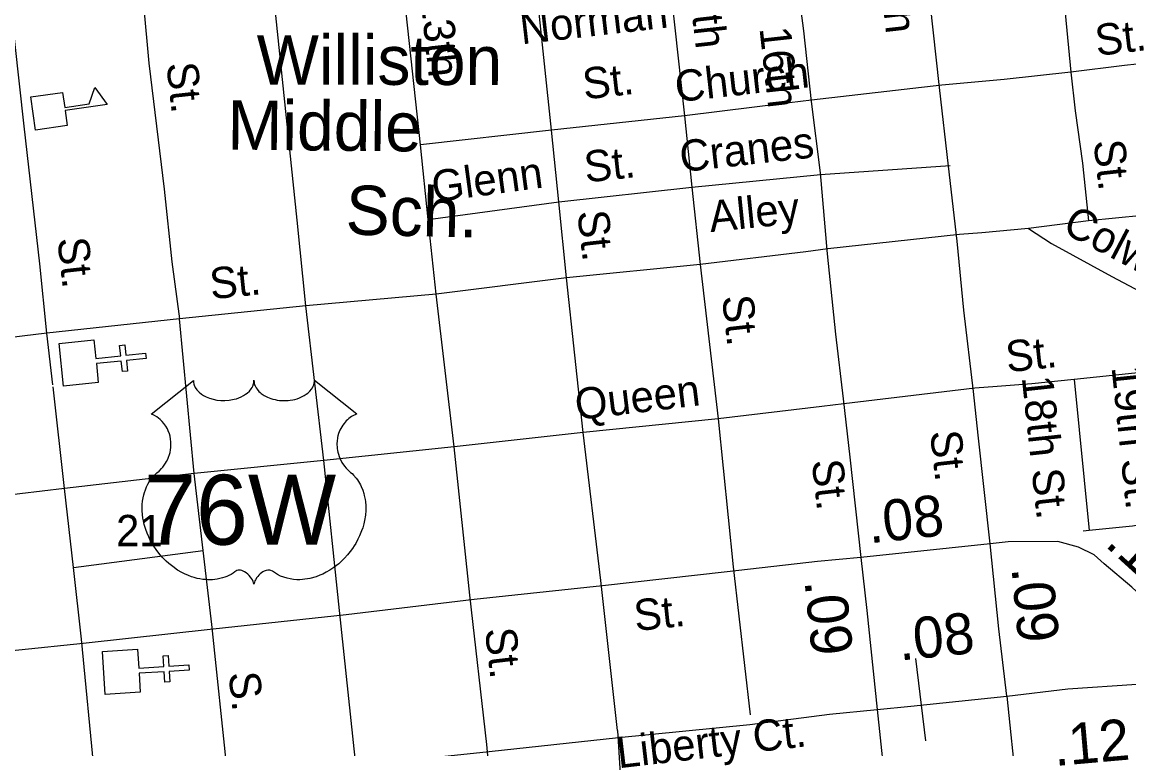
# Model space of a CAD drawing. Extents: x 2290055 to 2389491, y 66597 to 237875.
# Drawn here: x 2321593 to 2324958, y 174731 to 176940 of the extents above; entities that cross this region are included whole.
import ezdxf

# ---------------------------------------------------------------- set-up
doc = ezdxf.new("R2010")
doc.units = 0
for name, color, linetype in [('Exist Cultural Church CELL', 7, 'Continuous'), ('Exist Cultural Educational Facility Middle CELL', 7, 'Continuous'), ('Exist Cultural Educational Facility Middle Label', 7, 'Continuous'), ('Exist Road Non-System Type 51', 7, 'Continuous'), ('Exist Road Non-System Type 51 Label', 7, 'Continuous'), ('Exist Road Primary US Label', 7, 'Continuous'), ('Exist Road Primary US Mileage Hundredths English Label', 7, 'Continuous'), ('Exist Road Primary US Shield CELL', 7, 'Continuous'), ('Exist Road Primary US Shield Number Label', 7, 'Continuous'), ('Exist Road Primary US Structure Ovrhead Sign CELL', 7, 'Continuous'), ('Exist Road Primary US UnDivided 4 Lane Attributed', 7, 'Continuous'), ('Exist Road Secondary Mileage Hundredths English Label', 7, 'Continuous'), ('Exist Road Secondary Type 51 Divided Attributed', 7, 'Continuous'), ('Exist Road Secondary Type 51 Label', 7, 'Continuous')]:
    doc.layers.add(name, color=color, linetype=linetype)

msp = doc.modelspace()

# ---------------------------------------------------------------- linework, layer by layer
at = {"layer": 'Exist Cultural Church CELL'}
for points in [[(2321810.8, 175974.6), (2321816.7, 175917.9), (2321892.5, 175925.8), (2321889.2, 175957.6), (2321905.1, 175959.2), (2321908.3, 175927.4), (2321968.2, 175933.6), (2321969.8, 175917.7), (2321910, 175911.5), (2321913.3, 175879.6), (2321897.4, 175878), (2321894.1, 175909.8), (2321818.4, 175902), (2321824.2, 175844.6), (2321718.3, 175833.7), (2321704.9, 175963.6)], [(2321943.4, 175033.8), (2321947.1, 174977), (2322023.1, 174981.8), (2322021.1, 175013.7), (2322037, 175014.7), (2322039, 174982.8), (2322099.1, 174986.5), (2322100.1, 174970.5), (2322040, 174966.8), (2322042, 174934.8), (2322026.1, 174933.8), (2322024.1, 174965.8), (2321948.1, 174961), (2321951.6, 174903.5), (2321845.3, 174896.8), (2321837.2, 175027.2)]]:
    msp.add_lwpolyline(points, close=True, dxfattribs=at)
at = {"layer": 'Exist Cultural Educational Facility Middle CELL'}
msp.add_lwpolyline([(2321618.7, 176712.7), (2321715.6, 176726.5), (2321722.1, 176681), (2321796.5, 176691.6), (2321813.8, 176741.6), (2321850.7, 176689.6), (2321723.5, 176671.5), (2321730, 176625.9), (2321633.1, 176612)], close=True, dxfattribs=at)
at = {"layer": 'Exist Road Non-System Type 51'}
for p, q in [((2323554.1, 177129.4), (2323607, 176655.3)), ((2323202.4, 176611.4), (2323151.7, 177087.2)), ((2322804.1, 176567.4), (2322753.2, 177039.6)), ((2324389.3, 176748.3), (2323993, 176702.4)), ((2324456.7, 176754.5), (2324389.3, 176748.3)), ((2323925.9, 176694.2), (2323607, 176655.3)), ((2323993, 176702.4), (2323925.9, 176694.2)), ((2323607, 176655.3), (2323202.4, 176611.4)), ((2323607, 176655.3), (2323629.3, 176437.9)), ((2323202.4, 176611.4), (2322804.1, 176567.4)), ((2323225.1, 176394), (2323202.4, 176611.4)), ((2322827.2, 176340.2), (2322804.1, 176567.4)), ((2323225.1, 176394), (2323629.3, 176437.9)), ((2323629.3, 176437.9), (2323654.7, 176203)), ((2322827.2, 176340.2), (2323225.1, 176394)), ((2323248, 176162.9), (2323225.1, 176394)), ((2322851.9, 176113.1), (2322827.2, 176340.2)), ((2324835.9, 176335.7), (2324652.7, 176312.4)), ((2324443.4, 176294.2), (2324043.1, 176250.5)), ((2324510.8, 176300.1), (2324443.4, 176294.2)), ((2324652.7, 176312.4), (2324510.8, 176300.1)), ((2323975.9, 176242.3), (2323654.7, 176203)), ((2324043.1, 176250.5), (2323975.9, 176242.3)), ((2323654.7, 176203), (2323248, 176162.9)), ((2323654.7, 176203), (2323709.4, 175734.8)), ((2323248, 176162.9), (2322851.9, 176113.1)), ((2323298.8, 175692.6), (2323248, 176162.9)), ((2322851.9, 176113.1), (2322455.2, 176077.4)), ((2322906.4, 175649.2), (2322851.9, 176113.1)), ((2322455.2, 176077.4), (2322070.8, 176038.2)), ((2322509.9, 175607.6), (2322455.2, 176077.4)), ((2322070.8, 176038.2), (2321668.2, 175994.4)), ((2322115.4, 175568), (2322070.8, 176038.2)), ((2321668.2, 175994.4), (2321282.1, 175948.9)), ((2321685.8, 175837.8), (2321668.2, 175994.4)), ((2321721.1, 175522.2), (2321686.5, 175831.2)), ((2324489.7, 175827.7), (2324091.5, 175780.1)), ((2324557.2, 175832.8), (2324489.7, 175827.7)), ((2324024.4, 175772.2), (2323709.4, 175734.8)), ((2324091.5, 175780.1), (2324024.4, 175772.2)), ((2323709.4, 175734.8), (2323298.8, 175692.6)), ((2323709.4, 175734.8), (2323755.1, 175284.7)), ((2323298.8, 175692.6), (2322906.4, 175649.2)), ((2323352.7, 175242.9), (2323298.8, 175692.6)), ((2322906.4, 175649.2), (2322509.9, 175607.6)), ((2322954.1, 175198.9), (2322906.4, 175649.2)), ((2322509.9, 175607.6), (2322115.4, 175568)), ((2322557.9, 175151.3), (2322509.9, 175607.6)), ((2322115.4, 175568), (2321721.1, 175522.2)), ((2322143, 175334.4), (2322115.4, 175568)), ((2321721.1, 175522.2), (2321330.7, 175476.9)), ((2321748.4, 175282.4), (2321721.1, 175522.2)), ((2322169.6, 175109.7), (2322143, 175334.4)), ((2321773.3, 175064.2), (2321748.4, 175282.4)), ((2323755.1, 175284.7), (2323807, 174834.5)), ((2323402.6, 174786.7), (2323352.7, 175242.9)), ((2323006.2, 174744.7), (2322954.1, 175198.9)), ((2322605.8, 174703), (2322557.9, 175151.3)), ((2322217.4, 174655.8), (2322169.6, 175109.7)), ((2321817.1, 174613.7), (2321773.3, 175064.2)), ((2323402.6, 174786.7), (2323412.8, 174628.9)), ((2323048.7, 174276.4), (2323006.2, 174744.7))]:
    msp.add_line(p, q, dxfattribs=at)
for points in [[(2322455.2, 176077.4), (2322428.8, 176338.6), (2322396.5, 176649.4), (2322354.4, 177058), (2322312.8, 177454.4)], [(2321924, 177417), (2321946.4, 177159.6), (2321978.1, 176815), (2322025, 176432.5), (2322047.9, 176211.6), (2322070.8, 176038.2)], [(2321668.2, 175994.4), (2321646.1, 176205.5), (2321599.3, 176623.7), (2321556.1, 177010.3), (2321519.7, 177374.8)], [(2324729.2, 177263.9), (2324737.4, 177156.2), (2324764.9, 176967.3), (2324781.9, 176787.8)], [(2325094.5, 176824.1), (2324945.2, 176808.4), (2324781.9, 176787.8)], [(2324781.9, 176787.8), (2324578.6, 176765.6), (2324456.7, 176754.5)], [(2324781.9, 176787.8), (2324794.7, 176670.1), (2324816.8, 176511.2), (2324835.9, 176335.7)], [(2324020.3, 176476.9), (2324414.9, 176503.9)], [(2323629.3, 176437.9), (2324020.3, 176476.9)], [(2325142.7, 176369.8), (2324999.3, 176352.4), (2324835.9, 176335.7)], [(2324652.7, 176312.4), (2324722.4, 176267.2), (2324906.6, 176166.5), (2325027.2, 176103.4), (2325139.5, 176043.8)], [(2325034, 175883.4), (2324976.3, 175873.3), (2324791.5, 175854.1)], [(2324791.5, 175854.1), (2324663.5, 175840.9), (2324557.2, 175832.8)], [(2324791.5, 175854.1), (2324837.2, 175394.7)], [(2325065.9, 175424.6), (2324968.7, 175408.6), (2324837.2, 175394.7)], [(2324837.2, 175394.7), (2324819.1, 175392.8)], [(2321748.4, 175282.4), (2322143, 175334.4)]]:
    msp.add_lwpolyline(points, dxfattribs=at)
at = {"layer": 'Exist Road Primary US Shield CELL'}
msp.add_lwpolyline([(2322113.6, 175851.1), (2322114, 175845.8), (2322115.2, 175839.5), (2322116.2, 175836.2), (2322119.2, 175830), (2322124.1, 175822.6), (2322130.9, 175815.4), (2322138.5, 175809.1), (2322143.7, 175805.7), (2322152.5, 175801), (2322162.4, 175796.9), (2322173.5, 175793.7), (2322184.8, 175791.4), (2322197.2, 175790), (2322209.4, 175789.8), (2322222.6, 175790.8), (2322237.2, 175793.6), (2322244, 175795.3), (2322251.5, 175797.9), (2322258.5, 175800.8), (2322266.2, 175804.9), (2322272.3, 175808.9), (2322277.1, 175812.4), (2322284, 175818.9), (2322289.4, 175825.7), (2322291.7, 175829.4), (2322293.7, 175833.1), (2322296.3, 175840.8), (2322297.1, 175844.3), (2322297.6, 175851.4), (2322298.1, 175845.4), (2322298.7, 175841.7), (2322299.7, 175838), (2322301.2, 175834.2), (2322303.9, 175828.7), (2322307, 175824.1), (2322312.7, 175817.4), (2322316.3, 175814), (2322319.5, 175811.4), (2322328.3, 175805.4), (2322338.5, 175800.2), (2322343.5, 175798), (2322348.7, 175796.2), (2322355.2, 175794.2), (2322362, 175792.6), (2322368.6, 175791.5), (2322375.5, 175790.5), (2322382.5, 175789.9), (2322388.2, 175789.8), (2322395.2, 175789.9), (2322401.6, 175790.2), (2322408.2, 175791), (2322415.5, 175792.2), (2322421.4, 175793.5), (2322429.1, 175795.6), (2322436.1, 175798.1), (2322442.2, 175800.7), (2322450.2, 175804.9), (2322456.7, 175808.9), (2322461.4, 175812.7), (2322467, 175817.9), (2322472.3, 175824.1), (2322475.4, 175828.5), (2322477.6, 175833.2), (2322479.7, 175838), (2322480.9, 175843.2), (2322481.5, 175847.7), (2322481.7, 175851.5), (2322610.3, 175749.1), (2322607.2, 175747.9), (2322600.3, 175744.5), (2322594.7, 175741.2), (2322585.9, 175735), (2322582.1, 175731.6), (2322578.3, 175728), (2322574.8, 175724.2), (2322571.7, 175720.6), (2322568, 175715.5), (2322564.6, 175710.3), (2322561.4, 175704.6), (2322559, 175699.7), (2322555, 175689.3), (2322553.1, 175682.8), (2322551.9, 175677.2), (2322550.4, 175665.8), (2322550, 175660.3), (2322550, 175654.9), (2322550.3, 175649.2), (2322550.8, 175643.7), (2322551.8, 175638), (2322552.7, 175633), (2322554.3, 175626.9), (2322556.6, 175619.7), (2322559.4, 175612.8), (2322565.3, 175601.6), (2322572.9, 175590.2), (2322578.3, 175583.9), (2322583.6, 175578.4), (2322591.5, 175571.7), (2322595.8, 175567.9), (2322600.7, 175563), (2322608.8, 175553.6), (2322612.1, 175549.2), (2322615.4, 175544.3), (2322618.4, 175539.2), (2322621.4, 175533.7), (2322623.9, 175528.9), (2322628.4, 175517.9), (2322631.7, 175507.2), (2322633.2, 175501.6), (2322635.6, 175488.9), (2322636.5, 175482.7), (2322637.5, 175470.4), (2322637.5, 175455.5), (2322636.4, 175441.4), (2322633.7, 175424.9), (2322631.5, 175415), (2322628.2, 175403.5), (2322624.9, 175393.6), (2322619, 175378.9), (2322613.8, 175368.3), (2322607, 175355.8), (2322602.4, 175348.3), (2322597, 175340.2), (2322590.3, 175331), (2322582.4, 175321.1), (2322572.9, 175310.7), (2322565.2, 175303), (2322555.2, 175294), (2322549.1, 175289), (2322540.4, 175282.5), (2322528.6, 175274.6), (2322516.9, 175267.8), (2322507, 175262.7), (2322498.1, 175258.9), (2322486.7, 175254.6), (2322467.8, 175249.4), (2322460.9, 175247.9), (2322452.7, 175246.7), (2322445, 175245.9), (2322437.5, 175245.5), (2322427.5, 175245.5), (2322417.6, 175246.2), (2322408.1, 175247.6), (2322398.3, 175249.7), (2322388.1, 175252.7), (2322378.8, 175256.4), (2322369.4, 175261), (2322353.5, 175271), (2322348.9, 175273.5), (2322346.3, 175274.1), (2322340.1, 175274.4), (2322334.4, 175273.2), (2322328.4, 175270.9), (2322324.9, 175269), (2322320.1, 175265.9), (2322316.5, 175263), (2322312.1, 175258.8), (2322309, 175255.3), (2322306.7, 175252.6), (2322302.2, 175245.5), (2322300.6, 175242.1), (2322299, 175237.8), (2322297.5, 175231.4), (2322295.5, 175239.5), (2322293.1, 175244.8), (2322290.4, 175249.4), (2322287.5, 175253.4), (2322283.1, 175258.6), (2322279, 175262.4), (2322274.2, 175266.4), (2322269, 175269.5), (2322264.9, 175271.6), (2322261.1, 175273.1), (2322256.4, 175274.2), (2322252.6, 175274.5), (2322249.5, 175274.4), (2322245.2, 175273.5), (2322239.4, 175269.3), (2322233.9, 175265.5), (2322227.9, 175261.7), (2322220.8, 175257.9), (2322215.5, 175255.5), (2322209.3, 175253.1), (2322202, 175250.7), (2322194.1, 175248.6), (2322186, 175247), (2322178.9, 175245.9), (2322171.2, 175245.2), (2322164.3, 175245), (2322157.1, 175245), (2322150.3, 175245.6), (2322142.5, 175246.2), (2322132.8, 175247.7), (2322124.7, 175249.5), (2322116.2, 175251.8), (2322107.5, 175254.5), (2322098.1, 175258.1), (2322086.4, 175263.2), (2322078.3, 175267.4), (2322065.5, 175274.7), (2322050.4, 175285.2), (2322039.1, 175294.3), (2322030.8, 175301.9), (2322018.5, 175314.3), (2322011.4, 175322.5), (2322000.1, 175337.1), (2321992.9, 175347.6), (2321988.2, 175355.4), (2321981.4, 175367.8), (2321977.6, 175375.7), (2321972.7, 175387), (2321968.9, 175397.5), (2321965.7, 175407.3), (2321964, 175413.6), (2321961.6, 175424.7), (2321960.1, 175432.5), (2321958.7, 175443.2), (2321957.9, 175454.5), (2321957.7, 175464.9), (2321958, 175473.6), (2321959, 175483.7), (2321960.7, 175494.4), (2321962.7, 175503.6), (2321964.6, 175510.2), (2321967.3, 175518.3), (2321970.9, 175527.2), (2321975.2, 175535.7), (2321979.2, 175542.7), (2321984.3, 175550.3), (2321989.3, 175556.8), (2321995.9, 175563.9), (2322002.7, 175570.5), (2322009, 175575.6), (2322016.5, 175582.9), (2322020.3, 175587.3), (2322025, 175593.4), (2322028.7, 175599.1), (2322031.7, 175604.2), (2322035.6, 175611.7), (2322037.9, 175617.4), (2322040.9, 175626), (2322042.4, 175632.1), (2322043.9, 175639.9), (2322044.9, 175647.3), (2322045.3, 175656.5), (2322045, 175664.1), (2322044.1, 175673), (2322042.4, 175681.5), (2322040.4, 175688.9), (2322037.2, 175697.5), (2322034.3, 175703.7), (2322029.3, 175712.1), (2322023.9, 175719.9), (2322018.2, 175726.3), (2322012.5, 175732), (2322007, 175736.3), (2322001.8, 175740), (2321995.3, 175744), (2321989, 175747.1), (2321985, 175748.7)], close=True, dxfattribs=at)
at = {"layer": 'Exist Road Primary US Structure Ovrhead Sign CELL'}
msp.add_line((2324309.3, 175006.4), (2324340.1, 174755.4), dxfattribs=at)
at = {"layer": 'Exist Road Primary US UnDivided 4 Lane Attributed'}
msp.add_line((2324536.8, 175354), (2324143.5, 175313.3), dxfattribs=at)
for points in [[(2325231.7, 174980.6), (2325103.4, 175096.7), (2324967.4, 175223.2), (2324883.4, 175293.8), (2324852.2, 175320.6), (2324804.5, 175344), (2324742.1, 175361.4), (2324591.4, 175360.9), (2324536.8, 175354)], [(2324143.5, 175313.3), (2324011.8, 175301.1), (2323736.3, 175269.5), (2323357, 175227.1), (2322967.5, 175185.3), (2322577.9, 175138.4), (2322173.9, 175095), (2321777.9, 175051.5), (2321386.3, 175010.6), (2320995, 174966.3), (2320607.2, 174921.1), (2320218.5, 174881.9), (2319800.8, 174838.4), (2319559.6, 174810.3), (2319177.7, 174768.5), (2318995.3, 174748)], [(2324587.1, 174891.3), (2324772.5, 174913.9), (2324982.1, 174927.7)], [(2324192.9, 174850.6), (2324295.1, 174861), (2324587.1, 174891.3)], [(2319035.2, 174299.1), (2319154.1, 174307.6), (2319431.9, 174330.6), (2319840.6, 174375.6), (2319986.8, 174390.9), (2320258.7, 174424), (2320654.6, 174463.1), (2321040.3, 174505.6), (2321440.5, 174550.6), (2321828.8, 174594.8), (2322228.2, 174639), (2322628.4, 174683.2), (2323012.4, 174723.1), (2323406.6, 174765.6), (2323806, 174805.5), (2324048.2, 174836.8), (2324192.9, 174850.6)]]:
    msp.add_lwpolyline(points, dxfattribs=at)
at = {"layer": 'Exist Road Secondary Type 51 Divided Attributed'}
for points in [[(2324536.8, 175354), (2324499.6, 175684.8), (2324485.2, 175817.8), (2324456.2, 176064.1), (2324436.1, 176273.8), (2324409.7, 176502.3), (2324382.4, 176741.8), (2324353.9, 177000.1), (2324330.4, 177204.7), (2324300.6, 177508.1), (2324281.9, 177656.4), (2324264.4, 177813.3), (2324243.5, 177994), (2324230.7, 178118.4), (2324175.3, 178612.8), (2324155.7, 178784.1), (2324138.7, 178908.6), (2324126.7, 179022.8)], [(2323743.1, 178975.9), (2323755.8, 178909.8), (2323763.9, 178800), (2323801.5, 178456.8), (2323841.6, 178067.3), (2323882.1, 177712.7), (2323936.6, 177162), (2323969, 176913.1), (2323992, 176699.2), (2324019.8, 176481.6), (2324041.1, 176235.5), (2324065.8, 175991.7), (2324089.6, 175795.6), (2324109.3, 175618.3), (2324143.5, 175313.3)], [(2324587.1, 174891.3), (2324562.8, 175095.8), (2324536.8, 175354)], [(2324143.5, 175313.3), (2324161.7, 175151.3), (2324192.9, 174850.6)], [(2324587.1, 174891.3), (2324616.5, 174608), (2324645.1, 174358.5), (2324671.1, 174132), (2324684.1, 174003.3), (2324733.5, 173512.9), (2324773.3, 173194.1), (2324802.8, 172913), (2324838.3, 172584.2), (2324879, 172237.2), (2324890.3, 172131.9), (2324984.7, 171258.2), (2325018.5, 170889.5), (2325029.8, 170705.4), (2325039.3, 170513.1), (2325040.2, 170358.4), (2325029.8, 169983.7), (2325020.3, 169622), (2325022.9, 169383.3), (2325030.6, 169180.1), (2325045.4, 169020.7), (2325074, 168759.1), (2325101.7, 168604.2)], [(2324192.9, 174850.6), (2324222.3, 174572.9), (2324249.1, 174360.3), (2324278.6, 174076.5), (2324297.3, 173987.7), (2324304.8, 173834.3)]]:
    msp.add_lwpolyline(points, dxfattribs=at)

# ---------------------------------------------------------------- texts
at = {"layer": 'Exist Cultural Educational Facility Middle Label'}
for s, rotation, p in [('Williston', 359.8784, (2322305.5, 176750.2)), ('Middle', 359.4256, (2322216.3, 176552.7)), ('Sch.', 358.6533, (2322575.3, 176294.6))]:
    msp.add_text(s, height=150, rotation=rotation, dxfattribs=at).set_placement(p)
at = {"layer": 'Exist Road Non-System Type 51 Label'}
for s, rotation, p in [('15th', 276.3493, (2323614.5, 177101.4)), ('13th', 276.0194, (2322803.6, 177015.1)), ('Norman', 6.5727, (2323111.6, 176872.3)), ('St.', 6.7251, (2324861, 176837.1)), ('Church', 6.4546, (2323583.2, 176696.4)), ('St.', 276.1847, (2322031.3, 176813.9)), ('St.', 6.5727, (2323302.4, 176704.6)), ('Cranes', 6.3831, (2323597.5, 176483.9)), ('St.', 276.284, (2324850.5, 176578.5)), ('St.', 6.1977, (2323306.7, 176452.4)), ('Glenn', 7.7027, (2322844.6, 176392.2)), ('Alley', 5.8558, (2323686.1, 176301.6)), ('St.', 276.5193, (2323280.7, 176363.8)), ('Colwell', 332.3688, (2324751.8, 176303.1)), ('St.', 276.3186, (2321699.6, 176281.8)), ('St.', 5.8187, (2322167.8, 176097.5)), ('St.', 276.3246, (2323720.7, 176106.1)), ('St.', 6.2185, (2324588.8, 175875.5)), ('19th St.', 275.9095, (2324905.3, 175891.3)), ('18th St.', 276.1321, (2324632.3, 175860.5)), ('Queen', 6.8547, (2323279.6, 175730.4)), ('St.', 276.5193, (2322999.7, 175094.9)), ('S.', 276.2131, (2322220, 174961.6)), ('Liberty Ct.', 6.6717, (2323406.2, 174672.1))]:
    msp.add_text(s, height=95, rotation=rotation, dxfattribs=at).set_placement(p)
msp.add_text('21', height=95, dxfattribs=at).set_placement((2321878.3, 175347.3))
at = {"layer": 'Exist Road Primary US Label'}
msp.add_text('St.', height=95, rotation=6.1189, dxfattribs=at).set_placement((2323458.1, 175089))
at = {"layer": 'Exist Road Primary US Mileage Hundredths English Label'}
for s, rotation, p in [('.08', 6.302, (2324169.8, 175355.6)), ('.16', 317.7611, (2324882.1, 175350.1)), ('.08', 5.9293, (2324262.1, 174999.4)), ('.12', 5.0252, (2324733.3, 174678.9))]:
    msp.add_text(s, height=125, rotation=rotation, dxfattribs=at).set_placement(p)
at = {"layer": 'Exist Road Primary US Shield Number Label'}
msp.add_text('76W', height=212.5, dxfattribs=at).set_placement((2321963.2, 175351.8))
at = {"layer": 'Exist Road Secondary Mileage Hundredths English Label'}
for rotation, p in [(275.3412, (2324601, 175281)), (275.8862, (2323971.6, 175241.1))]:
    msp.add_text('.09', height=125, rotation=rotation, dxfattribs=at).set_placement(p)
at = {"layer": 'Exist Road Secondary Type 51 Label'}
for s, rotation, p in [('17th', 276.4257, (2324192.5, 177147.6)), ('16th', 276.3493, (2323834.7, 176921.4)), ('St.', 276.3715, (2324353.3, 175695)), ('St.', 276.3246, (2323993.6, 175607))]:
    msp.add_text(s, height=95, rotation=rotation, dxfattribs=at).set_placement(p)

doc.saveas('drawing.dxf')
